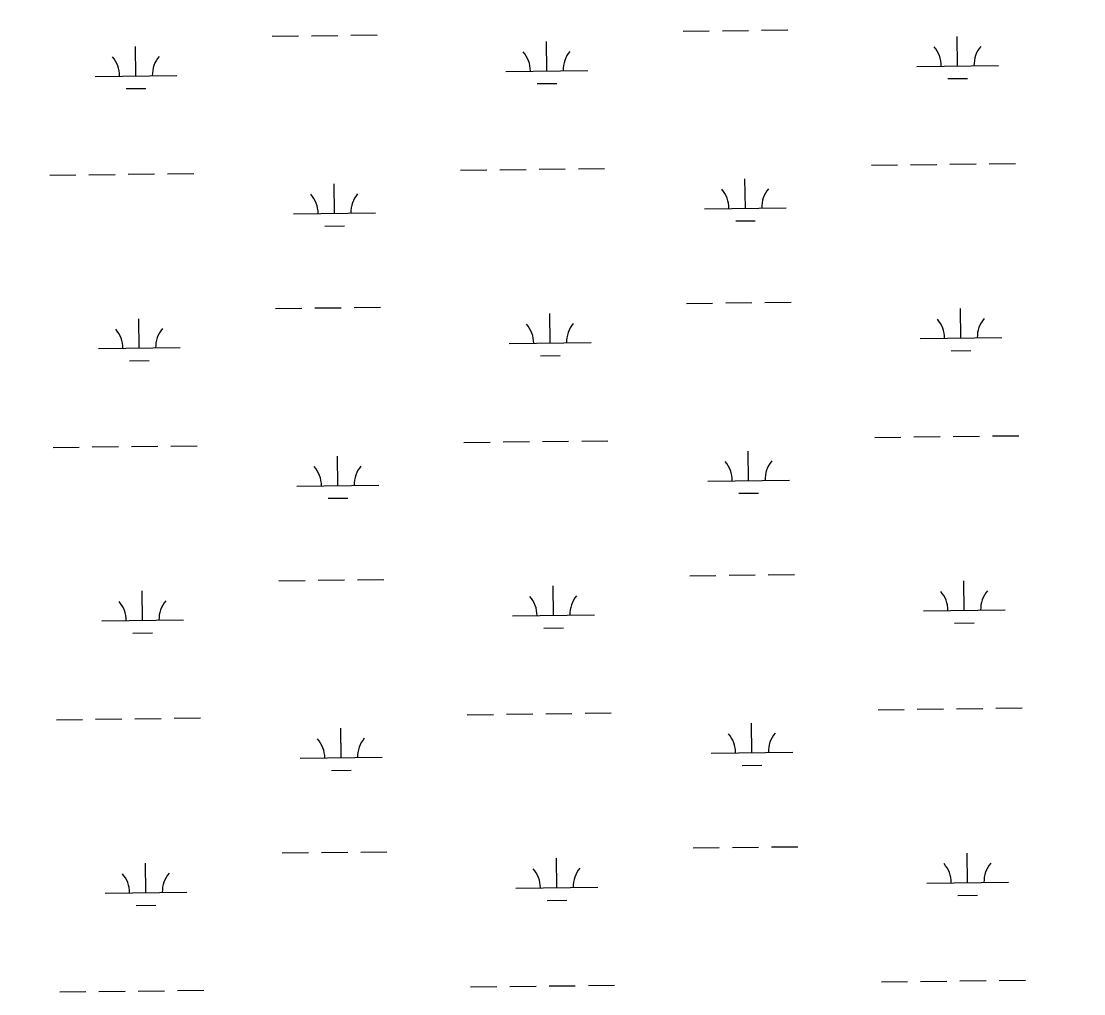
# Model space of a CAD drawing. Extents: x 3704301 to 3742427, y 506229 to 532009.
# Drawn here: x 3737201 to 3738499, y 525384 to 526572 of the extents above; entities that cross this region are included whole.
import ezdxf

# ---------------------------------------------------------------- set-up
doc = ezdxf.new("R2010")
doc.units = 0
doc.layers.add('V-TOPO-SHOR', color=7, linetype='Continuous')
doc.layers.add('V-WETL-SWMP', color=7, linetype='Continuous')

msp = doc.modelspace()

# ---------------------------------------------------------------- linework, layer by layer
at = {"layer": 'V-TOPO-SHOR'}
msp.add_spline([(3739633.645, 526676.676), (3739538.0969550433, 526548.8191312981), (3739517.9800857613, 526528.2045962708), (3739493.0828320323, 526482.0707253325), (3739422.922622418, 526389.5541505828), (3739418.764320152, 526313.1205592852), (3739363.380721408, 526261.5220134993), (3739352.273, 526193.309), (3739336.524, 526150.728), (3739295.522215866, 525980.62269382), (3739198.466, 525827.941), (3739114.9058498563, 525759.4518998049), (3739054.617450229, 525692.5168691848), (3739057.6580000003, 525640.0210000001), (3738989.188, 525497.486), (3738955.64, 525450.22), (3738769.5072684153, 525271.4741065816), (3738709.5299098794, 525179.0819482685), (3738664.826827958, 525086.8764146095), (3738615.1567369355, 524984.4258216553), (3738564.5130000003, 524878.848), (3738515.692138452, 524789.7074868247), (3738338.204, 524654.948), (3738233.744927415, 524526.5611241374), (3738185.74, 524499.402), (3738021.522468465, 524391.5713149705), (3737961.0474441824, 524339.9105609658), (3737915.72228008, 524298.6192826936), (3737762.714, 524119.05700000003), (3737684.5100000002, 524056.123), (3737619.433915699, 523958.91491227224), (3737584.478227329, 523902.47377382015), (3737552.241, 523884.24), (3737468.7440207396, 523789.0316229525), (3737423.4810648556, 523742.6489191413), (3737300.41, 523598.525), (3737169.21, 523466.20300000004), (3736998.393, 523307.01300000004), (3736804.638501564, 523129.1176692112), (3736729.262449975, 523046.72173732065), (3736532.8741416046, 522866.09572296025), (3736374.2090000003, 522688.406), (3736294.521, 522601.713), (3736210.572, 522526.768), (3736161.1603986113, 522489.9265974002)], degree=3, dxfattribs=at)
at = {"layer": 'V-WETL-SWMP'}
for p, q in [((3738009.943465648, 526560.1451818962), (3738041.941077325, 526560.5361374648)), ((3738057.9398831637, 526560.7316152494), (3738089.93749484, 526561.1225708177)), ((3738105.936300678, 526561.3180486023), (3738137.9339123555, 526561.7090041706)), ((3737508.0729256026, 526554.0131904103), (3737540.0705372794, 526554.404145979)), ((3737556.069343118, 526554.5996237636), (3737588.0669547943, 526554.9905793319)), ((3737604.0657606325, 526555.1860571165), (3737636.06337231, 526555.5770126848)), ((3737843.4591867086, 526511.6775661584), (3737843.0193615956, 526547.6748791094)), ((3738345.329726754, 526517.8095576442), (3738344.8899016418, 526553.8068705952)), ((3737341.588646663, 526505.5455746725), (3737341.14882155, 526541.5428876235)), ((3737793.4629184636, 526511.0666980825), (3737893.4554549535, 526512.2884342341)), ((3738295.3334585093, 526517.1986895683), (3738395.3259949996, 526518.4204257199)), ((3737291.592378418, 526504.9347065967), (3737391.5849149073, 526506.1564427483)), ((3737831.648608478, 526496.1011095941), (3737855.6468172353, 526496.3943262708)), ((3738333.5191485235, 526502.2331010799), (3738357.517357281, 526502.5263177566)), ((3737329.778068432, 526489.9691181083), (3737353.776277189, 526490.262334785)), ((3737834.0829471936, 526391.4830432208), (3737866.0805588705, 526391.8739987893)), ((3737882.079364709, 526392.0694765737), (3737914.076976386, 526392.4604321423)), ((3738239.9606522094, 526396.4421680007), (3738271.9582638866, 526396.8331235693)), ((3738287.957069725, 526397.0286013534), (3738319.954681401, 526397.4195569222)), ((3738335.95348724, 526397.6150347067), (3738367.9510989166, 526398.0059902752)), ((3738383.9499047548, 526398.2014680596), (3738415.947516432, 526398.5924236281)), ((3737236.219572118, 526384.1781850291), (3737268.2171837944, 526384.5691405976)), ((3737284.2159896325, 526384.7646183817), (3737316.21360131, 526385.1555739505)), ((3737332.212407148, 526385.351051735), (3737364.210018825, 526385.7420073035)), ((3737380.2088246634, 526385.9374850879), (3737412.2064363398, 526386.3284406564)), ((3737738.0901121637, 526390.3101765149), (3737770.0877238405, 526390.7011320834)), ((3737786.086529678, 526390.8966098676), (3737818.0841413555, 526391.2875654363)), ((3738086.0001236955, 526343.8152490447), (3738085.560298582, 526379.8125619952)), ((3737584.12958365, 526337.6832575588), (3737583.6897585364, 526373.6805705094)), ((3738036.00385545, 526343.2043809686), (3738135.9963919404, 526344.4261171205)), ((3737534.1333154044, 526337.0723894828), (3737634.1258518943, 526338.2941256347)), ((3738074.1895454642, 526328.2387924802), (3738098.1877542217, 526328.532009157)), ((3737572.3190054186, 526322.1068009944), (3737596.3172141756, 526322.4000176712)), ((3738014.0078772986, 526227.4950128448), (3738046.005488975, 526227.8859684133)), ((3738062.004294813, 526228.081446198), (3738094.0019064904, 526228.4724017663)), ((3738110.0007123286, 526228.667879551), (3738141.9983240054, 526229.0588351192)), ((3737512.1373372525, 526221.363021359), (3737544.1349489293, 526221.7539769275)), ((3737560.1337547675, 526221.9494547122), (3737592.1313664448, 526222.3404102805)), ((3737608.130172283, 526222.5358880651), (3737640.1277839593, 526222.9268436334)), ((3737847.523598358, 526179.0273971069), (3737847.083773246, 526215.024710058)), ((3738349.3941384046, 526185.1593885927), (3738348.9543132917, 526221.1567015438)), ((3737345.6530583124, 526172.895405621), (3737345.2132332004, 526208.8927185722)), ((3738299.3978701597, 526184.5485205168), (3738399.3904066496, 526185.7702566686)), ((3737295.656790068, 526172.2845375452), (3737395.6493265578, 526173.5062736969)), ((3737797.5273301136, 526178.416529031), (3737897.5198666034, 526179.6382651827)), ((3737835.7130201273, 526163.4509405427), (3737859.7112288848, 526163.7441572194)), ((3738337.583560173, 526169.5829320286), (3738361.5817689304, 526169.8761487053)), ((3737333.8424800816, 526157.3189490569), (3737357.840688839, 526157.6121657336)), ((3737742.154523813, 526057.6600074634), (3737774.1521354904, 526058.0509630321)), ((3737790.1509413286, 526058.2464408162), (3737822.1485530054, 526058.637396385)), ((3737838.147358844, 526058.8328741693), (3737870.1449705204, 526059.2238297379)), ((3737886.1437763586, 526059.4193075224), (3737918.141388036, 526059.8102630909)), ((3738244.025063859, 526063.7919989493), (3738276.022675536, 526064.1829545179)), ((3738292.0214813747, 526064.378432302), (3738324.019093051, 526064.7693878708)), ((3738340.0178988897, 526064.9648656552), (3738372.015510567, 526065.3558212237)), ((3738388.0143164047, 526065.5512990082), (3738420.0119280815, 526065.9422545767)), ((3737240.2839837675, 526051.5280159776), (3737272.281595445, 526051.9189715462)), ((3737288.280401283, 526052.1144493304), (3737320.2780129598, 526052.5054048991)), ((3737336.276818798, 526052.7008826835), (3737368.2744304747, 526053.091838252)), ((3737384.273236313, 526053.2873160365), (3737416.27084799, 526053.678271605)), ((3738090.064535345, 526011.1650799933), (3738089.6247102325, 526047.1623929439)), ((3737588.1939952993, 526005.0330885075), (3737587.754170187, 526041.030401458)), ((3737538.197727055, 526004.4222204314), (3737638.1902635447, 526005.6439565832)), ((3738040.0682671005, 526010.5542119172), (3738140.0608035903, 526011.7759480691)), ((3737576.3834170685, 525989.456631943), (3737600.381625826, 525989.7498486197)), ((3738078.253957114, 525995.5886234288), (3738102.2521658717, 525995.8818401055)), ((3737516.2017489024, 525888.7128523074), (3737548.1993605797, 525889.1038078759)), ((3737564.1981664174, 525889.2992856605), (3737596.195778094, 525889.6902412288)), ((3737612.194583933, 525889.8857190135), (3737644.192195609, 525890.2766745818)), ((3738018.072288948, 525894.8448437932), (3738050.0699006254, 525895.2357993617)), ((3738066.068706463, 525895.4312771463), (3738098.06631814, 525895.8222327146)), ((3738114.0651239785, 525896.0177104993), (3738146.062735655, 525896.4086660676)), ((3738353.4585500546, 525852.5092195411), (3738353.018724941, 525888.5065324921)), ((3737349.717469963, 525840.2452365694), (3737349.27764485, 525876.2425495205)), ((3737851.5880100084, 525846.3772280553), (3737851.1481848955, 525882.3745410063)), ((3737801.5917417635, 525845.7663599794), (3737901.584278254, 525846.9880961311)), ((3738303.4622818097, 525851.8983514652), (3738403.4548182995, 525853.120087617)), ((3737299.721201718, 525839.6343684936), (3737399.7137382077, 525840.8561046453)), ((3738341.6479718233, 525836.9327629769), (3738365.646180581, 525837.2259796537)), ((3737337.9068917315, 525824.6687800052), (3737361.9051004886, 525824.961996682)), ((3737839.777431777, 525830.800771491), (3737863.7756405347, 525831.0939881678)), ((3738248.0894755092, 525731.1418298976), (3738280.087087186, 525731.5327854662)), ((3738296.0858930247, 525731.7282632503), (3738328.083504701, 525732.1192188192)), ((3738344.082310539, 525732.3146966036), (3738376.0799222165, 525732.7056521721)), ((3738392.078728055, 525732.9011299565), (3738424.0763397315, 525733.292085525)), ((3737244.3483954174, 525718.877846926), (3737276.3460070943, 525719.2688024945)), ((3737292.344812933, 525719.4642802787), (3737324.342424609, 525719.8552358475)), ((3737340.341230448, 525720.0507136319), (3737372.338842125, 525720.4416692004)), ((3737388.3376479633, 525720.6371469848), (3737420.3352596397, 525721.0281025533)), ((3737746.218935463, 525725.0098384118), (3737778.2165471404, 525725.4007939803)), ((3737794.2153529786, 525725.5962717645), (3737826.212964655, 525725.9872273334)), ((3737842.2117704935, 525726.1827051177), (3737874.209382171, 525726.5736606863)), ((3737890.208188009, 525726.7691384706), (3737922.2057996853, 525727.1600940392)), ((3737592.258406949, 525672.3829194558), (3737591.8185818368, 525708.3802324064)), ((3738094.128946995, 525678.5149109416), (3738093.6891218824, 525714.5122238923)), ((3738044.13267875, 525677.9040428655), (3738144.1252152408, 525679.1257790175)), ((3737542.2621387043, 525671.7720513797), (3737642.2546751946, 525672.9937875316)), ((3737580.4478287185, 525656.8064628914), (3737604.4460374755, 525657.0996795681)), ((3738082.318368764, 525662.9384543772), (3738106.3165775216, 525663.2316710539)), ((3738022.136700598, 525562.1946747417), (3738054.134312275, 525562.5856303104)), ((3738070.133118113, 525562.781108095), (3738102.13072979, 525563.1720636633)), ((3738118.1295356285, 525563.3675414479), (3738150.1271473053, 525563.7584970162)), ((3737520.266160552, 525556.0626832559), (3737552.263772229, 525556.4536388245)), ((3737568.2625780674, 525556.6491166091), (3737600.260189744, 525557.0400721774)), ((3737616.258995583, 525557.235549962), (3737648.256607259, 525557.6265055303)), ((3737855.6524216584, 525513.7270590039), (3737855.2125965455, 525549.7243719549)), ((3738357.5229617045, 525519.8590504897), (3738357.0831365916, 525555.8563634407)), ((3737353.7818816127, 525507.5950675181), (3737353.3420564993, 525543.5923804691)), ((3737805.656153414, 525513.116190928), (3737905.6486899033, 525514.3379270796)), ((3738307.5266934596, 525519.2481824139), (3738407.519229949, 525520.4699185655)), ((3737303.7856133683, 525506.9841994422), (3737403.7781498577, 525508.2059355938)), ((3737843.841843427, 525498.1506024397), (3737867.8400521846, 525498.4438191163)), ((3738345.7123834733, 525504.2825939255), (3738369.710592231, 525504.5758106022)), ((3737341.9713033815, 525492.0186109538), (3737365.969512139, 525492.3118276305)), ((3737750.283347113, 525392.3596693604), (3737782.28095879, 525392.750624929)), ((3737798.2797646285, 525392.9461027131), (3737830.2773763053, 525393.3370582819)), ((3737846.2761821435, 525393.5325360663), (3737878.2737938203, 525393.9234916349)), ((3737894.272599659, 525394.1189694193), (3737926.2702113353, 525394.5099249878)), ((3738252.1538871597, 525398.4916608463), (3738284.151498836, 525398.8826164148)), ((3738300.150304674, 525399.078094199), (3738332.1479163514, 525399.4690497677)), ((3738348.1467221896, 525399.6645275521), (3738380.1443338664, 525400.0554831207)), ((3738396.1431397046, 525400.2509609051), (3738428.1407513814, 525400.6419164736)), ((3737248.4128070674, 525386.2276778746), (3737280.410418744, 525386.6186334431)), ((3737296.409224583, 525386.8141112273), (3737328.4068362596, 525387.205066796)), ((3737344.4056420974, 525387.4005445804), (3737376.4032537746, 525387.7915001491)), ((3737392.4020596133, 525387.9869779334), (3737424.3996712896, 525388.377933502))]:
    msp.add_line(p, q, dxfattribs=at)
for centre, radius, start, end in [((3737788.2145728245, 526511.4774109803), 35.24628790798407, 359.92820061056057, 41.4718589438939), ((3737898.692198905, 526512.8272568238), 35.246287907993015, 139.92819759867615, 181.47185593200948), ((3738290.08511287, 526517.6094024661), 35.24628790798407, 359.92820061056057, 41.4718589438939), ((3738400.5627389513, 526518.9592483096), 35.246287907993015, 139.92819759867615, 181.47185593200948), ((3737286.344032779, 526505.3454194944), 35.24628790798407, 359.92820061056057, 41.4718589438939), ((3737396.8216588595, 526506.6952653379), 35.246287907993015, 139.92819759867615, 181.47185593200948), ((3738030.7555098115, 526343.6150938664), 35.24628790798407, 359.92820061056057, 41.4718589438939), ((3738141.233135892, 526344.9649397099), 35.246287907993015, 139.92819759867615, 181.47185593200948), ((3737528.884969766, 526337.4831023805), 35.24628790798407, 359.92820061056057, 41.4718589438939), ((3737639.3625958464, 526338.832948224), 35.246287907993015, 139.92819759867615, 181.47185593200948), ((3737792.2789844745, 526178.8272419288), 35.24628790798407, 359.92820061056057, 41.4718589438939), ((3737902.756610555, 526180.1770877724), 35.246287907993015, 139.92819759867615, 181.47185593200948), ((3738294.14952452, 526184.9592334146), 35.24628790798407, 359.92820061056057, 41.4718589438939), ((3738404.6271506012, 526186.3090792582), 35.246287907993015, 139.92819759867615, 181.47185593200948), ((3737290.4084444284, 526172.695250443), 35.24628790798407, 359.92820061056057, 41.4718589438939), ((3737400.8860705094, 526174.0450962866), 35.246287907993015, 139.92819759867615, 181.47185593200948), ((3737643.4270074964, 526006.1827791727), 35.246287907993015, 139.92819759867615, 181.47185593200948), ((3738034.8199214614, 526010.964924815), 35.24628790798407, 359.92820061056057, 41.4718589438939), ((3738145.297547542, 526012.3147706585), 35.246287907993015, 139.92819759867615, 181.47185593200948), ((3737532.9493814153, 526004.8329333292), 35.24628790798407, 359.92820061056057, 41.4718589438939), ((3738298.21393617, 525852.309064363), 35.24628790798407, 359.92820061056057, 41.4718589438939), ((3738408.691562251, 525853.6589102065), 35.246287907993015, 139.92819759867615, 181.47185593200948), ((3737294.4728560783, 525840.0450813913), 35.24628790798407, 359.92820061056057, 41.4718589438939), ((3737404.95048216, 525841.3949272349), 35.246287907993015, 139.92819759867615, 181.47185593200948), ((3737796.343396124, 525846.1770728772), 35.24628790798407, 359.92820061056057, 41.4718589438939), ((3737906.8210222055, 525847.5269187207), 35.246287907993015, 139.92819759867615, 181.47185593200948), ((3737537.0137930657, 525672.1827642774), 35.24628790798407, 359.92820061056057, 41.4718589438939), ((3737647.491419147, 525673.5326101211), 35.246287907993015, 139.92819759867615, 181.47185593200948), ((3738038.8843331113, 525678.3147557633), 35.24628790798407, 359.92820061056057, 41.4718589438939), ((3738149.3619591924, 525679.6646016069), 35.246287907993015, 139.92819759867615, 181.47185593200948), ((3737800.4078077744, 525513.5269038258), 35.24628790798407, 359.92820061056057, 41.4718589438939), ((3737910.885433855, 525514.8767496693), 35.246287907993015, 139.92819759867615, 181.47185593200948), ((3738302.2783478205, 525519.6588953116), 35.24628790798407, 359.92820061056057, 41.4718589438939), ((3738412.7559739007, 525521.0087411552), 35.246287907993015, 139.92819759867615, 181.47185593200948), ((3737298.5372677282, 525507.39491234), 35.24628790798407, 359.92820061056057, 41.4718589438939), ((3737409.0148938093, 525508.7447581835), 35.246287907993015, 139.92819759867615, 181.47185593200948)]:
    msp.add_arc(centre, radius, start, end, dxfattribs=at)

doc.saveas('drawing.dxf')
